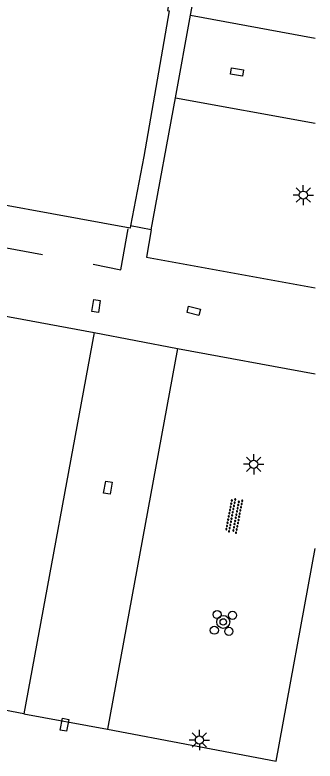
# Model space of a CAD drawing. Extents: x 130998 to 133001, y 398999 to 403002.
# Drawn here: x 132981.51 to 133000, y 399348.36 to 399394.4 of the extents above; entities that cross this region are included whole.
import ezdxf

# ---------------------------------------------------------------- set-up
doc = ezdxf.new("R2010")
doc.units = 0
for name, color, linetype in [('bs-afsc-hekwerk laag', 7, 'Continuous'), ('gg-bbg-hoofdgebouw', 7, 'Continuous'), ('gg-knt-verharding', 7, 'Continuous'), ('gt-grn-weggrens', 7, 'Continuous'), ('gt-symb-boom', 7, 'Continuous'), ('gt-symb-kolk center center', 7, 'Continuous'), ('gt-symb-lichtmast', 7, 'Continuous'), ('gt-symb-overige verharding', 7, 'Continuous'), ('gt-symb-paal', 7, 'Continuous')]:
    doc.layers.add(name, color=color, linetype=linetype)

# ---------------------------------------------------------------- blocks, each defined once
blk = doc.blocks.new('gt0-KOLKCC')
at = {"layer": 'gt-symb-kolk center center'}
blk.add_lwpolyline([(-0.375, 0.2), (0.375, 0.2), (0.375, -0.2), (-0.375, -0.2)], close=True, dxfattribs=at)
blk = doc.blocks.new('gt0-LMAST')
at = {"layer": 'gt-symb-lichtmast'}
for p, q in [((-0.005, 0.246), (-0.005, 0.621)), ((-0.182, 0.173), (-0.447, 0.438)), ((0.172, 0.173), (0.437, 0.438)), ((-0.255, -0.004), (-0.63, -0.004)), ((-0.182, -0.181), (-0.447, -0.446)), ((-0.005, -0.254), (-0.005, -0.629)), ((0.437, -0.446), (0.172, -0.181)), ((0.245, -0.004), (0.62, -0.004))]:
    blk.add_line(p, q, dxfattribs=at)
blk.add_circle((-0.005, -0.004), 0.25, dxfattribs=at)
blk = doc.blocks.new('gt0-PAAL')
at = {"layer": 'gt-symb-paal'}
blk.add_circle((0, 0), 0.25, dxfattribs=at)
blk = doc.blocks.new('gt0-BOOM')
at = {"layer": 'gt-symb-boom'}
for radius in [0.4, 0.2]:
    blk.add_circle((0, 0), radius, dxfattribs=at)
blk = doc.blocks.new('gt0-OVH')
at = {"layer": 'gt-symb-overige verharding'}
for points in [[(-0.972, 0.298), (-0.967, 0.308), (-0.965, 0.319), (-0.966, 0.33), (-0.971, 0.34), (-0.978, 0.348), (-0.988, 0.353), (-0.999, 0.355), (-1.01, 0.354), (-1.02, 0.349), (-1.028, 0.342), (-1.033, 0.332), (-1.035, 0.321), (-1.034, 0.31), (-1.029, 0.3), (-1.022, 0.292), (-1.012, 0.287), (-1.001, 0.285), (-0.99, 0.286), (-0.98, 0.291)], [(-0.872, 0.106), (-0.867, 0.116), (-0.865, 0.126), (-0.866, 0.137), (-0.871, 0.147), (-0.878, 0.156), (-0.888, 0.161), (-0.899, 0.163), (-0.91, 0.162), (-0.92, 0.157), (-0.928, 0.15), (-0.933, 0.14), (-0.935, 0.129), (-0.934, 0.118), (-0.929, 0.108), (-0.922, 0.1), (-0.912, 0.095), (-0.901, 0.092), (-0.89, 0.094), (-0.88, 0.098)], [(-0.772, 0.298), (-0.767, 0.308), (-0.765, 0.319), (-0.766, 0.33), (-0.771, 0.34), (-0.778, 0.348), (-0.788, 0.353), (-0.799, 0.355), (-0.81, 0.354), (-0.82, 0.349), (-0.828, 0.342), (-0.833, 0.332), (-0.835, 0.321), (-0.834, 0.31), (-0.829, 0.3), (-0.822, 0.292), (-0.812, 0.287), (-0.801, 0.285), (-0.79, 0.286), (-0.78, 0.291)], [(-0.672, 0.106), (-0.667, 0.116), (-0.665, 0.126), (-0.666, 0.137), (-0.671, 0.147), (-0.678, 0.156), (-0.688, 0.161), (-0.699, 0.163), (-0.71, 0.162), (-0.72, 0.157), (-0.728, 0.15), (-0.733, 0.14), (-0.735, 0.129), (-0.734, 0.118), (-0.729, 0.108), (-0.722, 0.1), (-0.712, 0.095), (-0.701, 0.092), (-0.69, 0.094), (-0.68, 0.098)], [(-0.572, 0.298), (-0.567, 0.308), (-0.565, 0.319), (-0.566, 0.33), (-0.571, 0.34), (-0.578, 0.348), (-0.588, 0.353), (-0.599, 0.355), (-0.61, 0.354), (-0.62, 0.349), (-0.628, 0.342), (-0.633, 0.332), (-0.635, 0.321), (-0.634, 0.31), (-0.629, 0.3), (-0.622, 0.292), (-0.612, 0.287), (-0.601, 0.285), (-0.59, 0.286), (-0.58, 0.291)], [(-0.472, 0.106), (-0.467, 0.116), (-0.465, 0.126), (-0.466, 0.137), (-0.471, 0.147), (-0.478, 0.156), (-0.488, 0.161), (-0.499, 0.163), (-0.51, 0.162), (-0.52, 0.157), (-0.528, 0.15), (-0.533, 0.14), (-0.535, 0.129), (-0.534, 0.118), (-0.529, 0.108), (-0.522, 0.1), (-0.512, 0.095), (-0.501, 0.092), (-0.49, 0.094), (-0.48, 0.098)], [(-0.372, 0.298), (-0.367, 0.308), (-0.365, 0.319), (-0.366, 0.33), (-0.371, 0.34), (-0.378, 0.348), (-0.388, 0.353), (-0.399, 0.355), (-0.41, 0.354), (-0.42, 0.349), (-0.428, 0.342), (-0.433, 0.332), (-0.435, 0.321), (-0.434, 0.31), (-0.429, 0.3), (-0.422, 0.292), (-0.412, 0.287), (-0.401, 0.285), (-0.39, 0.286), (-0.38, 0.291)], [(-0.272, 0.106), (-0.267, 0.116), (-0.265, 0.126), (-0.266, 0.137), (-0.271, 0.147), (-0.278, 0.156), (-0.288, 0.161), (-0.299, 0.163), (-0.31, 0.162), (-0.32, 0.157), (-0.328, 0.15), (-0.333, 0.14), (-0.335, 0.129), (-0.334, 0.118), (-0.329, 0.108), (-0.322, 0.1), (-0.312, 0.095), (-0.301, 0.092), (-0.29, 0.094), (-0.28, 0.098)], [(-0.172, 0.298), (-0.167, 0.308), (-0.165, 0.319), (-0.166, 0.33), (-0.171, 0.34), (-0.178, 0.348), (-0.188, 0.353), (-0.199, 0.355), (-0.21, 0.354), (-0.22, 0.349), (-0.228, 0.342), (-0.233, 0.332), (-0.235, 0.321), (-0.234, 0.31), (-0.229, 0.3), (-0.222, 0.292), (-0.212, 0.287), (-0.201, 0.285), (-0.19, 0.286), (-0.18, 0.291)], [(-0.072, 0.106), (-0.067, 0.116), (-0.065, 0.126), (-0.066, 0.137), (-0.071, 0.147), (-0.078, 0.156), (-0.088, 0.161), (-0.099, 0.163), (-0.11, 0.162), (-0.12, 0.157), (-0.128, 0.15), (-0.133, 0.14), (-0.135, 0.129), (-0.134, 0.118), (-0.129, 0.108), (-0.122, 0.1), (-0.112, 0.095), (-0.101, 0.092), (-0.09, 0.094), (-0.08, 0.098)], [(0.028, 0.298), (0.033, 0.308), (0.035, 0.319), (0.034, 0.33), (0.029, 0.34), (0.022, 0.348), (0.012, 0.353), (0.001, 0.355), (-0.01, 0.354), (-0.02, 0.349), (-0.028, 0.342), (-0.033, 0.332), (-0.035, 0.321), (-0.034, 0.31), (-0.029, 0.3), (-0.022, 0.292), (-0.012, 0.287), (-0.001, 0.285), (0.01, 0.286), (0.02, 0.291)], [(0.128, 0.106), (0.133, 0.116), (0.135, 0.126), (0.134, 0.137), (0.129, 0.147), (0.122, 0.156), (0.112, 0.161), (0.101, 0.163), (0.09, 0.162), (0.08, 0.157), (0.072, 0.15), (0.067, 0.14), (0.065, 0.129), (0.066, 0.118), (0.071, 0.108), (0.078, 0.1), (0.088, 0.095), (0.099, 0.092), (0.11, 0.094), (0.12, 0.098)], [(0.228, 0.298), (0.233, 0.308), (0.235, 0.319), (0.234, 0.33), (0.229, 0.34), (0.222, 0.348), (0.212, 0.353), (0.201, 0.355), (0.19, 0.354), (0.18, 0.349), (0.172, 0.342), (0.167, 0.332), (0.165, 0.321), (0.166, 0.31), (0.171, 0.3), (0.178, 0.292), (0.188, 0.287), (0.199, 0.285), (0.21, 0.286), (0.22, 0.291)], [(0.328, 0.106), (0.333, 0.116), (0.335, 0.126), (0.334, 0.137), (0.329, 0.147), (0.322, 0.156), (0.312, 0.161), (0.301, 0.163), (0.29, 0.162), (0.28, 0.157), (0.272, 0.15), (0.267, 0.14), (0.265, 0.129), (0.266, 0.118), (0.271, 0.108), (0.278, 0.1), (0.288, 0.095), (0.299, 0.092), (0.31, 0.094), (0.32, 0.098)], [(0.428, 0.298), (0.433, 0.308), (0.435, 0.319), (0.434, 0.33), (0.429, 0.34), (0.422, 0.348), (0.412, 0.353), (0.401, 0.355), (0.39, 0.354), (0.38, 0.349), (0.372, 0.342), (0.367, 0.332), (0.365, 0.321), (0.366, 0.31), (0.371, 0.3), (0.378, 0.292), (0.388, 0.287), (0.399, 0.285), (0.41, 0.286), (0.42, 0.291)], [(0.528, 0.106), (0.533, 0.116), (0.535, 0.126), (0.534, 0.137), (0.529, 0.147), (0.522, 0.156), (0.512, 0.161), (0.501, 0.163), (0.49, 0.162), (0.48, 0.157), (0.472, 0.15), (0.467, 0.14), (0.465, 0.129), (0.466, 0.118), (0.471, 0.108), (0.478, 0.1), (0.488, 0.095), (0.499, 0.092), (0.51, 0.094), (0.52, 0.098)], [(0.628, 0.298), (0.633, 0.308), (0.635, 0.319), (0.634, 0.33), (0.629, 0.34), (0.622, 0.348), (0.612, 0.353), (0.601, 0.355), (0.59, 0.354), (0.58, 0.349), (0.572, 0.342), (0.567, 0.332), (0.565, 0.321), (0.566, 0.31), (0.571, 0.3), (0.578, 0.292), (0.588, 0.287), (0.599, 0.285), (0.61, 0.286), (0.62, 0.291)], [(0.728, 0.106), (0.733, 0.116), (0.735, 0.126), (0.734, 0.137), (0.729, 0.147), (0.722, 0.156), (0.712, 0.161), (0.701, 0.163), (0.69, 0.162), (0.68, 0.157), (0.672, 0.15), (0.667, 0.14), (0.665, 0.129), (0.666, 0.118), (0.671, 0.108), (0.678, 0.1), (0.688, 0.095), (0.699, 0.092), (0.71, 0.094), (0.72, 0.098)], [(0.828, 0.298), (0.833, 0.308), (0.835, 0.319), (0.834, 0.33), (0.829, 0.34), (0.822, 0.348), (0.812, 0.353), (0.801, 0.355), (0.79, 0.354), (0.78, 0.349), (0.772, 0.342), (0.767, 0.332), (0.765, 0.321), (0.766, 0.31), (0.771, 0.3), (0.778, 0.292), (0.788, 0.287), (0.799, 0.285), (0.81, 0.286), (0.82, 0.291)], [(0.928, 0.106), (0.933, 0.116), (0.935, 0.126), (0.934, 0.137), (0.929, 0.147), (0.922, 0.156), (0.912, 0.161), (0.901, 0.163), (0.89, 0.162), (0.88, 0.157), (0.872, 0.15), (0.867, 0.14), (0.865, 0.129), (0.866, 0.118), (0.871, 0.108), (0.878, 0.1), (0.888, 0.095), (0.899, 0.092), (0.91, 0.094), (0.92, 0.098)], [(1.028, 0.298), (1.033, 0.308), (1.035, 0.319), (1.034, 0.33), (1.029, 0.34), (1.022, 0.348), (1.012, 0.353), (1.001, 0.355), (0.99, 0.354), (0.98, 0.349), (0.972, 0.342), (0.967, 0.332), (0.965, 0.321), (0.966, 0.31), (0.971, 0.3), (0.978, 0.292), (0.988, 0.287), (0.999, 0.285), (1.01, 0.286), (1.02, 0.291)], [(-0.972, -0.142), (-0.967, -0.132), (-0.965, -0.121), (-0.966, -0.11), (-0.971, -0.1), (-0.978, -0.092), (-0.988, -0.087), (-0.999, -0.085), (-1.01, -0.086), (-1.02, -0.091), (-1.028, -0.098), (-1.033, -0.108), (-1.035, -0.119), (-1.034, -0.13), (-1.029, -0.14), (-1.022, -0.148), (-1.012, -0.153), (-1.001, -0.155), (-0.99, -0.154), (-0.98, -0.149)], [(-0.872, -0.334), (-0.867, -0.324), (-0.865, -0.314), (-0.866, -0.303), (-0.871, -0.293), (-0.878, -0.284), (-0.888, -0.279), (-0.899, -0.277), (-0.91, -0.278), (-0.92, -0.283), (-0.928, -0.29), (-0.933, -0.3), (-0.935, -0.311), (-0.934, -0.322), (-0.929, -0.332), (-0.922, -0.34), (-0.912, -0.345), (-0.901, -0.348), (-0.89, -0.346), (-0.88, -0.342)], [(-0.772, -0.142), (-0.767, -0.132), (-0.765, -0.121), (-0.766, -0.11), (-0.771, -0.1), (-0.778, -0.092), (-0.788, -0.087), (-0.799, -0.085), (-0.81, -0.086), (-0.82, -0.091), (-0.828, -0.098), (-0.833, -0.108), (-0.835, -0.119), (-0.834, -0.13), (-0.829, -0.14), (-0.822, -0.148), (-0.812, -0.153), (-0.801, -0.155), (-0.79, -0.154), (-0.78, -0.149)], [(-0.672, -0.334), (-0.667, -0.324), (-0.665, -0.314), (-0.666, -0.303), (-0.671, -0.293), (-0.678, -0.284), (-0.688, -0.279), (-0.699, -0.277), (-0.71, -0.278), (-0.72, -0.283), (-0.728, -0.29), (-0.733, -0.3), (-0.735, -0.311), (-0.734, -0.322), (-0.729, -0.332), (-0.722, -0.34), (-0.712, -0.345), (-0.701, -0.348), (-0.69, -0.346), (-0.68, -0.342)], [(-0.572, -0.142), (-0.567, -0.132), (-0.565, -0.121), (-0.566, -0.11), (-0.571, -0.1), (-0.578, -0.092), (-0.588, -0.087), (-0.599, -0.085), (-0.61, -0.086), (-0.62, -0.091), (-0.628, -0.098), (-0.633, -0.108), (-0.635, -0.119), (-0.634, -0.13), (-0.629, -0.14), (-0.622, -0.148), (-0.612, -0.153), (-0.601, -0.155), (-0.59, -0.154), (-0.58, -0.149)], [(-0.472, -0.334), (-0.467, -0.324), (-0.465, -0.314), (-0.466, -0.303), (-0.471, -0.293), (-0.478, -0.284), (-0.488, -0.279), (-0.499, -0.277), (-0.51, -0.278), (-0.52, -0.283), (-0.528, -0.29), (-0.533, -0.3), (-0.535, -0.311), (-0.534, -0.322), (-0.529, -0.332), (-0.522, -0.34), (-0.512, -0.345), (-0.501, -0.348), (-0.49, -0.346), (-0.48, -0.342)], [(-0.372, -0.142), (-0.367, -0.132), (-0.365, -0.121), (-0.366, -0.11), (-0.371, -0.1), (-0.378, -0.092), (-0.388, -0.087), (-0.399, -0.085), (-0.41, -0.086), (-0.42, -0.091), (-0.428, -0.098), (-0.433, -0.108), (-0.435, -0.119), (-0.434, -0.13), (-0.429, -0.14), (-0.422, -0.148), (-0.412, -0.153), (-0.401, -0.155), (-0.39, -0.154), (-0.38, -0.149)], [(-0.272, -0.334), (-0.267, -0.324), (-0.265, -0.314), (-0.266, -0.303), (-0.271, -0.293), (-0.278, -0.284), (-0.288, -0.279), (-0.299, -0.277), (-0.31, -0.278), (-0.32, -0.283), (-0.328, -0.29), (-0.333, -0.3), (-0.335, -0.311), (-0.334, -0.322), (-0.329, -0.332), (-0.322, -0.34), (-0.312, -0.345), (-0.301, -0.348), (-0.29, -0.346), (-0.28, -0.342)], [(-0.172, -0.142), (-0.167, -0.132), (-0.165, -0.121), (-0.166, -0.11), (-0.171, -0.1), (-0.178, -0.092), (-0.188, -0.087), (-0.199, -0.085), (-0.21, -0.086), (-0.22, -0.091), (-0.228, -0.098), (-0.233, -0.108), (-0.235, -0.119), (-0.234, -0.13), (-0.229, -0.14), (-0.222, -0.148), (-0.212, -0.153), (-0.201, -0.155), (-0.19, -0.154), (-0.18, -0.149)], [(-0.072, -0.334), (-0.067, -0.324), (-0.065, -0.314), (-0.066, -0.303), (-0.071, -0.293), (-0.078, -0.284), (-0.088, -0.279), (-0.099, -0.277), (-0.11, -0.278), (-0.12, -0.283), (-0.128, -0.29), (-0.133, -0.3), (-0.135, -0.311), (-0.134, -0.322), (-0.129, -0.332), (-0.122, -0.34), (-0.112, -0.345), (-0.101, -0.348), (-0.09, -0.346), (-0.08, -0.342)], [(0.028, -0.142), (0.033, -0.132), (0.035, -0.121), (0.034, -0.11), (0.029, -0.1), (0.022, -0.092), (0.012, -0.087), (0.001, -0.085), (-0.01, -0.086), (-0.02, -0.091), (-0.028, -0.098), (-0.033, -0.108), (-0.035, -0.119), (-0.034, -0.13), (-0.029, -0.14), (-0.022, -0.148), (-0.012, -0.153), (-0.001, -0.155), (0.01, -0.154), (0.02, -0.149)], [(0.128, -0.334), (0.133, -0.324), (0.135, -0.314), (0.134, -0.303), (0.129, -0.293), (0.122, -0.284), (0.112, -0.279), (0.101, -0.277), (0.09, -0.278), (0.08, -0.283), (0.072, -0.29), (0.067, -0.3), (0.065, -0.311), (0.066, -0.322), (0.071, -0.332), (0.078, -0.34), (0.088, -0.345), (0.099, -0.348), (0.11, -0.346), (0.12, -0.342)], [(0.228, -0.142), (0.233, -0.132), (0.235, -0.121), (0.234, -0.11), (0.229, -0.1), (0.222, -0.092), (0.212, -0.087), (0.201, -0.085), (0.19, -0.086), (0.18, -0.091), (0.172, -0.098), (0.167, -0.108), (0.165, -0.119), (0.166, -0.13), (0.171, -0.14), (0.178, -0.148), (0.188, -0.153), (0.199, -0.155), (0.21, -0.154), (0.22, -0.149)], [(0.328, -0.334), (0.333, -0.324), (0.335, -0.314), (0.334, -0.303), (0.329, -0.293), (0.322, -0.284), (0.312, -0.279), (0.301, -0.277), (0.29, -0.278), (0.28, -0.283), (0.272, -0.29), (0.267, -0.3), (0.265, -0.311), (0.266, -0.322), (0.271, -0.332), (0.278, -0.34), (0.288, -0.345), (0.299, -0.348), (0.31, -0.346), (0.32, -0.342)], [(0.428, -0.142), (0.433, -0.132), (0.435, -0.121), (0.434, -0.11), (0.429, -0.1), (0.422, -0.092), (0.412, -0.087), (0.401, -0.085), (0.39, -0.086), (0.38, -0.091), (0.372, -0.098), (0.367, -0.108), (0.365, -0.119), (0.366, -0.13), (0.371, -0.14), (0.378, -0.148), (0.388, -0.153), (0.399, -0.155), (0.41, -0.154), (0.42, -0.149)], [(0.528, -0.334), (0.533, -0.324), (0.535, -0.314), (0.534, -0.303), (0.529, -0.293), (0.522, -0.284), (0.512, -0.279), (0.501, -0.277), (0.49, -0.278), (0.48, -0.283), (0.472, -0.29), (0.467, -0.3), (0.465, -0.311), (0.466, -0.322), (0.471, -0.332), (0.478, -0.34), (0.488, -0.345), (0.499, -0.348), (0.51, -0.346), (0.52, -0.342)], [(0.628, -0.142), (0.633, -0.132), (0.635, -0.121), (0.634, -0.11), (0.629, -0.1), (0.622, -0.092), (0.612, -0.087), (0.601, -0.085), (0.59, -0.086), (0.58, -0.091), (0.572, -0.098), (0.567, -0.108), (0.565, -0.119), (0.566, -0.13), (0.571, -0.14), (0.578, -0.148), (0.588, -0.153), (0.599, -0.155), (0.61, -0.154), (0.62, -0.149)], [(0.728, -0.334), (0.733, -0.324), (0.735, -0.314), (0.734, -0.303), (0.729, -0.293), (0.722, -0.284), (0.712, -0.279), (0.701, -0.277), (0.69, -0.278), (0.68, -0.283), (0.672, -0.29), (0.667, -0.3), (0.665, -0.311), (0.666, -0.322), (0.671, -0.332), (0.678, -0.34), (0.688, -0.345), (0.699, -0.348), (0.71, -0.346), (0.72, -0.342)], [(0.828, -0.142), (0.833, -0.132), (0.835, -0.121), (0.834, -0.11), (0.829, -0.1), (0.822, -0.092), (0.812, -0.087), (0.801, -0.085), (0.79, -0.086), (0.78, -0.091), (0.772, -0.098), (0.767, -0.108), (0.765, -0.119), (0.766, -0.13), (0.771, -0.14), (0.778, -0.148), (0.788, -0.153), (0.799, -0.155), (0.81, -0.154), (0.82, -0.149)], [(0.928, -0.334), (0.933, -0.324), (0.935, -0.314), (0.934, -0.303), (0.929, -0.293), (0.922, -0.284), (0.912, -0.279), (0.901, -0.277), (0.89, -0.278), (0.88, -0.283), (0.872, -0.29), (0.867, -0.3), (0.865, -0.311), (0.866, -0.322), (0.871, -0.332), (0.878, -0.34), (0.888, -0.345), (0.899, -0.348), (0.91, -0.346), (0.92, -0.342)], [(1.028, -0.142), (1.033, -0.132), (1.035, -0.121), (1.034, -0.11), (1.029, -0.1), (1.022, -0.092), (1.012, -0.087), (1.001, -0.085), (0.99, -0.086), (0.98, -0.091), (0.972, -0.098), (0.967, -0.108), (0.965, -0.119), (0.966, -0.13), (0.971, -0.14), (0.978, -0.148), (0.988, -0.153), (0.999, -0.155), (1.01, -0.154), (1.02, -0.149)]]:
    blk.add_lwpolyline(points, close=True, dxfattribs=at)

msp = doc.modelspace()

# ---------------------------------------------------------------- linework, layer by layer
at = {"layer": 'bs-afsc-hekwerk laag'}
msp.add_line((132972.428, 399381.573), (132983.211, 399379.619), dxfattribs=at)
msp.add_lwpolyline([(132986.333, 399379.022), (132988.043, 399378.66), (132988.483, 399381.198)], dxfattribs=at)
at = {"layer": 'gg-bbg-hoofdgebouw'}
for points in [[(132994.572, 399414.908), (132993.92, 399411.43), (132994.03, 399411.41), (132990.9, 399394.67), (132991.01, 399394.65), (132989.446, 399385.667), (132988.636, 399381.381)], [(132988.636, 399381.381), (132988.609, 399381.238), (132975.788, 399383.592)]]:
    msp.add_lwpolyline(points, dxfattribs=at)
at = {"layer": 'gg-knt-verharding'}
for p, q in [((132992.328, 399394.379), (132994.131, 399404.22)), ((132991.394, 399389.279), (132992.328, 399394.379)), ((132992.328, 399394.379), (133000, 399392.968)), ((132989.904, 399381.142), (132991.394, 399389.279)), ((132991.394, 399389.279), (133000, 399387.711)), ((132989.904, 399381.142), (132988.636, 399381.381)), ((132986.4, 399374.811), (132982.062, 399351.274)), ((132991.534, 399373.81), (132987.217, 399350.334)), ((132991.534, 399373.81), (133000, 399372.254)), ((132982.062, 399351.274), (132972.357, 399353.052))]:
    msp.add_line(p, q, dxfattribs=at)
for points in [[(132989.904, 399381.142), (132989.613, 399379.447), (133000, 399377.563)], [(132972.357, 399353.052), (132976.714, 399376.6), (132986.4, 399374.811)], [(132987.217, 399350.334), (132997.594, 399348.357), (133000, 399361.467)]]:
    msp.add_lwpolyline(points, dxfattribs=at)
at = {"layer": 'gt-grn-weggrens'}
for p, q in [((132986.4, 399374.811), (132991.534, 399373.81)), ((132982.062, 399351.274), (132987.217, 399350.334))]:
    msp.add_line(p, q, dxfattribs=at)

# ---------------------------------------------------------------- block references
at = {"layer": 'gt-symb-boom'}
msp.add_blockref('gt0-BOOM', (132994.345, 399356.941), dxfattribs=at)
at = {"layer": 'gt-symb-kolk center center'}
for p, rotation in [((132995.195, 399390.872), 170.33049474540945), ((132986.51, 399376.434), -98.80280446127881), ((132992.526, 399376.137), 166.29711003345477), ((132987.242, 399365.226), -100.71464389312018), ((132984.566, 399350.6), -101.07387114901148)]:
    msp.add_blockref('gt0-KOLKCC', p, dxfattribs=dict(at, rotation=rotation))
at = {"layer": 'gt-symb-lichtmast'}
for p in [(132999.281, 399383.283), (132996.224, 399366.673), (132992.879, 399349.659)]:
    msp.add_blockref('gt0-LMAST', p, dxfattribs=at)
at = {"layer": 'gt-symb-overige verharding', "rotation": -100.89418298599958}
msp.add_blockref('gt0-OVH', (132995.009, 399363.494), dxfattribs=at)
at = {"layer": 'gt-symb-paal'}
for p in [(132993.971, 399357.397), (132994.912, 399357.351), (132993.797, 399356.43), (132994.684, 399356.362)]:
    msp.add_blockref('gt0-PAAL', p, dxfattribs=at)

doc.saveas('drawing.dxf')
